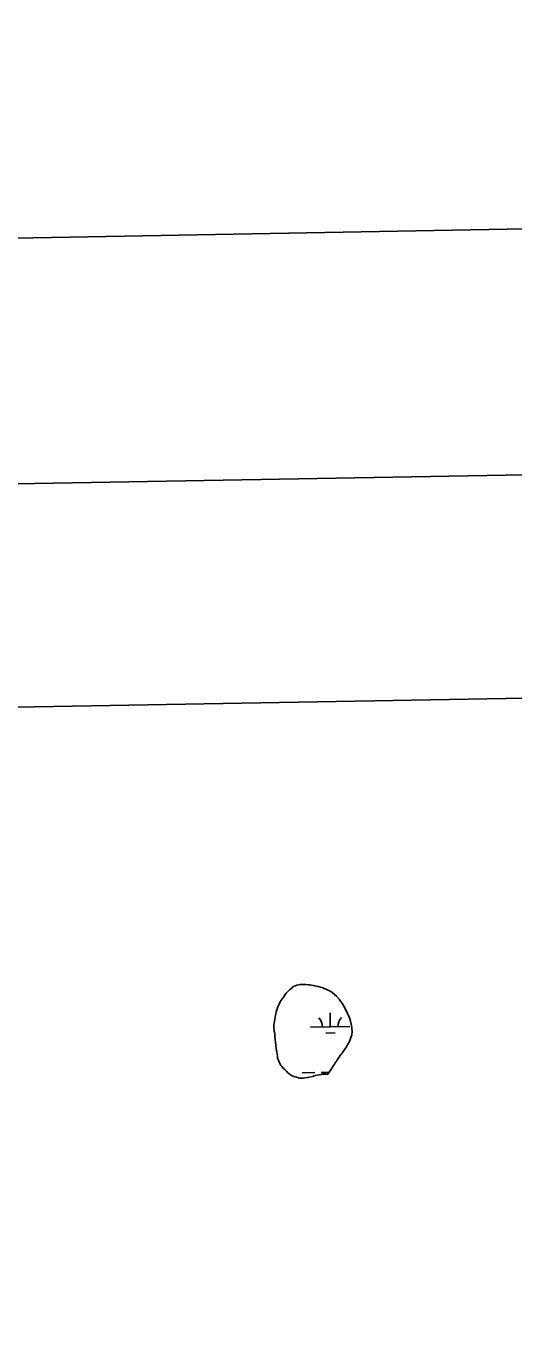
# Model space of a CAD drawing. Extents: x 3914892 to 3953151, y 242587 to 268572.
# Drawn here: x 3922051 to 3923289, y 264680 to 267989 of the extents above; entities that cross this region are included whole.
import ezdxf

# ---------------------------------------------------------------- set-up
doc = ezdxf.new("R2010")
doc.units = 0
for name, color, linetype in [('G-ANNO-NPLT', 7, 'Continuous'), ('V-ANNO-SYMB', 7, 'Continuous'), ('V-GRID-FRAM', 7, 'Continuous'), ('V-WETL-SWMP', 7, 'Continuous')]:
    doc.layers.add(name, color=color, linetype=linetype)

msp = doc.modelspace()

# ---------------------------------------------------------------- linework, layer by layer
at = {"layer": 'G-ANNO-NPLT'}
msp.add_lwpolyline([(3915907.3, 243169.8), (3952568.1, 243825.7), (3952135.8, 267988.5), (3915475, 267332.6)], close=True, dxfattribs=at)
at = {"layer": 'V-ANNO-SYMB'}
msp.add_lwpolyline([(3918645.8, 243844), (3951723.7, 244435.8), (3951313.8, 267348.7), (3918235.9, 266756.9), (3918645.8, 243844)], dxfattribs=at)
at = {"layer": 'V-GRID-FRAM'}
msp.add_lwpolyline([(3918836.6, 266200.2), (3950733.3, 266770.9), (3951066.5, 248591.3), (3919153.9, 248020.4), (3918836.6, 266200.2)], dxfattribs=at)
at = {"layer": 'V-WETL-SWMP'}
for p, q in [((3922823.2, 265444.8), (3922822.5, 265480.8)), ((3922773.2, 265443.9), (3922873.2, 265445.7)), ((3922811.5, 265429.2), (3922835.4, 265429.6)), ((3922751.8, 265328.1), (3922783.8, 265328.7)), ((3922799.8, 265328.9), (3922820, 265329.3))]:
    msp.add_line(p, q, dxfattribs=at)
for points in [[(3922857.7, 265385.1), (3922856.2, 265382.4), (3922853.2, 265378.2), (3922851, 265375.8), (3922847.7, 265371), (3922845.5, 265368.3), (3922842.2, 265363.5), (3922839.6, 265358.6), (3922837.4, 265355.9), (3922835.6, 265353.1), (3922834.1, 265350), (3922831.5, 265346.9), (3922827.8, 265341.4), (3922826, 265338.6), (3922824.5, 265335.8), (3922816.4, 265324.1), (3922812.2, 265324.6), (3922808, 265324.7), (3922803.4, 265324.5), (3922799.5, 265323.9), (3922794.6, 265322.7), (3922791, 265322.1), (3922785, 265320.9), (3922777.9, 265319), (3922770.8, 265317.1), (3922766.2, 265316.5), (3922758.5, 265315), (3922754.9, 265314.4), (3922750, 265314.5), (3922746.1, 265314.6), (3922742.3, 265315.1), (3922737.4, 265316.7), (3922732.9, 265318.2), (3922726.3, 265320.5), (3922722.1, 265322.8), (3922715.6, 265328.2), (3922711.8, 265331.9), (3922707.4, 265336.6), (3922704.7, 265339.5), (3922700.6, 265343.8), (3922697.9, 265347.1), (3922694.9, 265352.1), (3922692.2, 265358.1), (3922689.6, 265365.9), (3922689.1, 265369.8), (3922688.2, 265376.5), (3922687.3, 265381.8), (3922686.2, 265390.3), (3922684.7, 265399.5), (3922684.5, 265404.8), (3922683.3, 265413.6), (3922682.8, 265419.3), (3922682, 265427.7), (3922681.1, 265433.7), (3922680, 265442.9), (3922679.9, 265450), (3922681.2, 265458.7), (3922682.4, 265464.3), (3922683.6, 265469.9), (3922685.3, 265477.9), (3922686.1, 265482.8), (3922688.1, 265490.5), (3922690, 265495.7), (3922693.1, 265502.3), (3922695.3, 265506.8), (3922698.3, 265512.7), (3922702.7, 265517.9), (3922704.9, 265521.3), (3922708.9, 265526.8), (3922711.5, 265530.3), (3922715.8, 265534.7), (3922721.3, 265540.5), (3922725.6, 265543.5), (3922728.5, 265546.3), (3922732.4, 265548.6), (3922738.5, 265550.9), (3922745.9, 265552.4), (3922750.2, 265552.7), (3922756.8, 265552.8), (3922761.1, 265552.7), (3922767.4, 265551.8), (3922771.2, 265551.7), (3922775.1, 265551.2), (3922780, 265550.3), (3922783.5, 265549.5), (3922788.4, 265548.3), (3922792.2, 265547.5), (3922798.5, 265545.6), (3922804.1, 265544), (3922807.9, 265542.5), (3922813.4, 265540.2), (3922816.2, 265538.7), (3922822.8, 265535.7), (3922827.3, 265532.7), (3922833.8, 265527.3), (3922838.6, 265522.5), (3922845.8, 265515.6), (3922849.1, 265510.3), (3922854.2, 265503.1), (3922861.9, 265490.2), (3922866.2, 265480.9)], [(3922866.2, 265480.9), (3922871.8, 265467.7), (3922874.3, 265459.2), (3922877.1, 265448.2), (3922878, 265441.9), (3922878.4, 265432.7), (3922877.8, 265424.6), (3922876.6, 265420.1), (3922874, 265412.8), (3922871.7, 265407.9), (3922869.8, 265403.4), (3922867.2, 265399.3), (3922864.3, 265394.4), (3922861.7, 265390.7), (3922859.9, 265388.2), (3922857.7, 265385.1)]]:
    msp.add_lwpolyline(points, dxfattribs=at)
for centre, start, end in [((3922767.9, 265444.3), 0.2532, 41.7968), ((3922878.4, 265446.3), 140.2532, 181.7968)]:
    msp.add_arc(centre, 35.2, start, end, dxfattribs=at)

doc.saveas('drawing.dxf')
